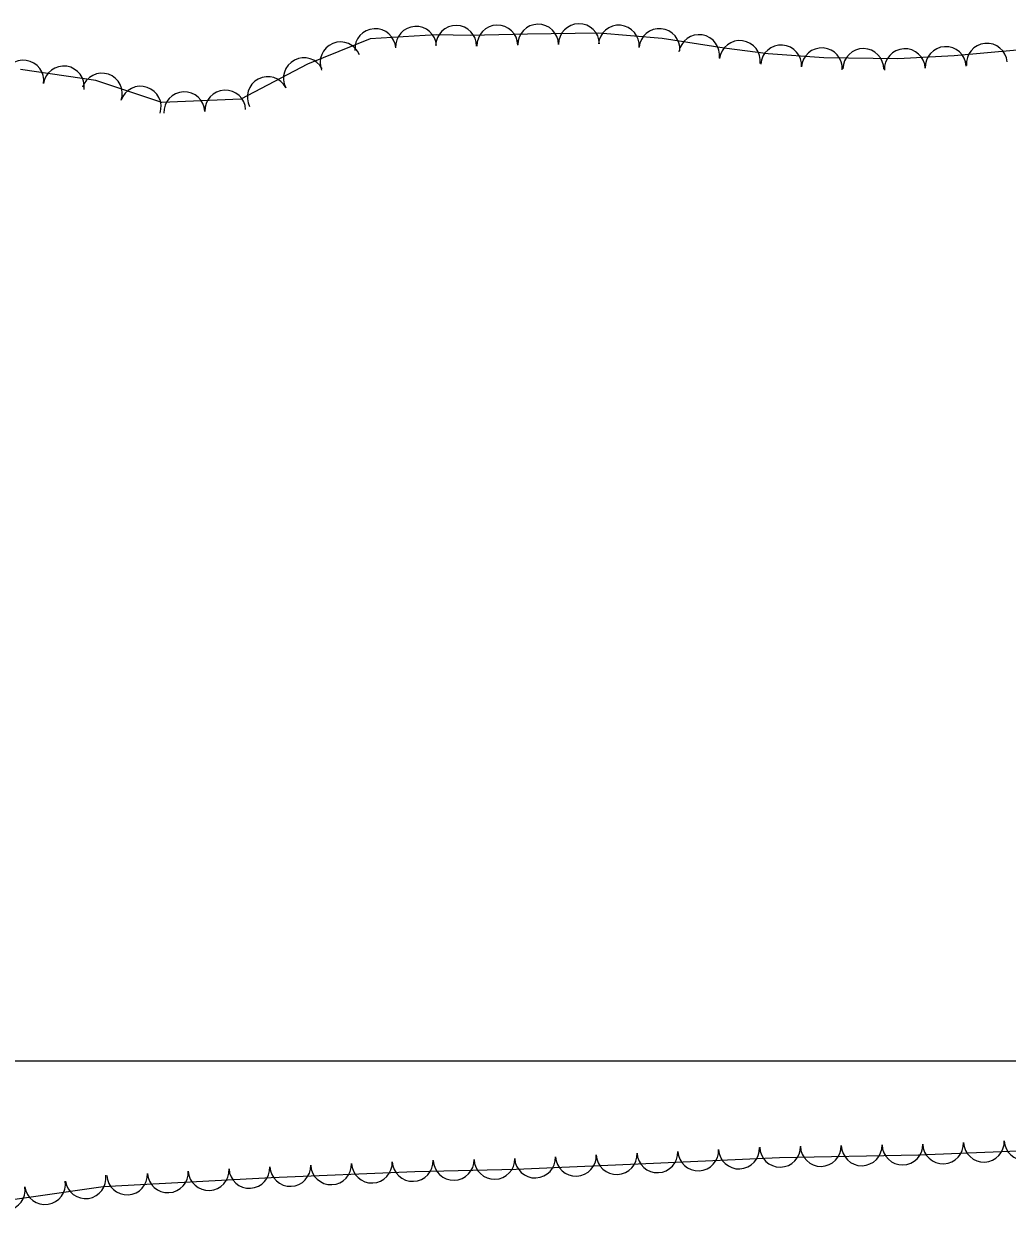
# Model space of a CAD drawing. Extents: x 353423 to 364002, y 127000 to 201942.
# Drawn here: x 362135.2 to 362328, y 145470.7 to 145703.4 of the extents above; entities that cross this region are included whole.
import ezdxf

# ---------------------------------------------------------------- set-up
doc = ezdxf.new("R2010")
doc.units = 0
doc.layers.add('E_FEN_Generic', color=7, linetype='Continuous')
doc.layers.add('E_LAND_TreeLine', color=7, linetype='Continuous')

msp = doc.modelspace()

# ---------------------------------------------------------------- linework, layer by layer
at = {"layer": 'E_FEN_Generic'}
for points in [[(362329.99, 145698.22), (362317.63, 145697.11), (362306.6, 145696.56), (362292.06, 145696.76), (362281.15, 145697.52), (362272.54, 145698.63), (362260.38, 145700.53), (362247.97, 145701.58), (362233.96, 145701.39), (362222.72, 145701.13), (362216.04, 145701.25), (362203.14, 145700.49), (362190.82, 145695.48), (362177.74, 145688.64), (362162.25, 145687.98), (362149.33, 145692.33), (362134.55, 145694.46)], [(362126.12, 145471.83), (362150.74, 145475.38), (362183.7, 145477.16), (362211.88, 145478.31), (362231.72, 145478.79), (362258.69, 145479.95), (362283.4, 145481.08), (362310.6, 145481.55), (362335.03, 145482.55)]]:
    msp.add_lwpolyline(points, dxfattribs=at)
for centre, radius, start, end in [((362204.11, 145698.45), 4.01, 3.3864, 183.371), ((362212.11, 145698.92), 4.01, 3.3864, 183.371), ((362219.96, 145699.08), 4.01, 358.9612, 178.9459), ((362228.06, 145699.15), 4.01, 1.3327, 181.3173), ((362236.05, 145699.32), 4.01, 0.7851, 180.7698), ((362244.06, 145699.43), 4.01, 0.7851, 180.7698), ((362251.86, 145699.14), 4.01, 355.1714, 175.1561), ((362259.84, 145698.47), 4.01, 355.1714, 175.1561), ((362197.3, 145695.85), 4.01, 22.1452, 202.1299), ((362267.62, 145697.28), 4.01, 351.1359, 171.1206), ((362275.6, 145696.12), 4.01, 352.6755, 172.6602), ((362283.69, 145695.24), 4.01, 356.0027, 175.9873), ((362324.03, 145695.58), 4.01, 5.1586, 185.1433), ((362190.13, 145692.75), 4.01, 27.5973, 207.582), ((362291.68, 145694.68), 4.01, 356.0027, 175.9873), ((362299.81, 145694.55), 4.01, 359.2114, 179.1961), ((362307.96, 145694.52), 4.01, 2.8815, 182.8661), ((362315.96, 145694.93), 4.01, 2.8815, 182.8661), ((362135.1, 145692.26), 4.01, 351.8163, 171.8009), ((362143.03, 145691.12), 4.01, 351.8163, 171.8009), ((362150.51, 145689.72), 4.01, 341.3879, 161.3726), ((362183.03, 145689.04), 4.01, 27.5973, 207.582), ((362158.1, 145687.16), 4.01, 341.3879, 161.3726), ((362166.68, 145686.07), 4.01, 2.461, 182.4456), ((362174.69, 145686.41), 4.01, 2.461, 182.4456), ((362267.44, 145482.45), 4, 182.6353, 2.6199), ((362275.43, 145482.82), 4, 182.6353, 2.6199), ((362283.49, 145483.18), 4, 180.9787, 0.9634), ((362291.49, 145483.32), 4, 180.9787, 0.9634), ((362299.5, 145483.45), 4, 180.9787, 0.9634), ((362307.5, 145483.59), 4, 180.9787, 0.9634), ((362315.45, 145483.84), 4, 182.3704, 2.3551), ((362323.45, 145484.17), 4, 182.3704, 2.3551), ((362331.45, 145484.5), 4, 182.3704, 2.3551), ((362203.45, 145480.06), 4, 182.3488, 2.3335), ((362211.45, 145480.39), 4, 182.3488, 2.3335), ((362219.49, 145480.59), 4, 181.4051, 1.3898), ((362227.49, 145480.79), 4, 181.4051, 1.3898), ((362235.45, 145481.05), 4, 182.4635, 2.4482), ((362243.45, 145481.39), 4, 182.4635, 2.4482), ((362251.45, 145481.74), 4, 182.4635, 2.4482), ((362259.44, 145482.08), 4, 182.6353, 2.6199), ((362155.45, 145477.73), 4, 183.0977, 3.0824), ((362163.44, 145478.16), 4, 183.0977, 3.0824), ((362171.44, 145478.59), 4, 183.0977, 3.0824), ((362179.43, 145479.02), 4, 183.0977, 3.0824), ((362187.45, 145479.41), 4, 182.3488, 2.3335), ((362195.45, 145479.73), 4, 182.3488, 2.3335), ((362139.37, 145475.85), 4, 188.2159, 8.2006), ((362147.3, 145477), 4, 188.2159, 8.2006), ((362131.45, 145474.71), 4, 188.2159, 8.2006)]:
    msp.add_arc(centre, radius, start, end, dxfattribs=at)
at = {"layer": 'E_LAND_TreeLine'}
for q in [(363500, 145500), (363000, 145500)]:
    msp.add_line((359000, 145500), q, dxfattribs=at)

doc.saveas('drawing.dxf')
